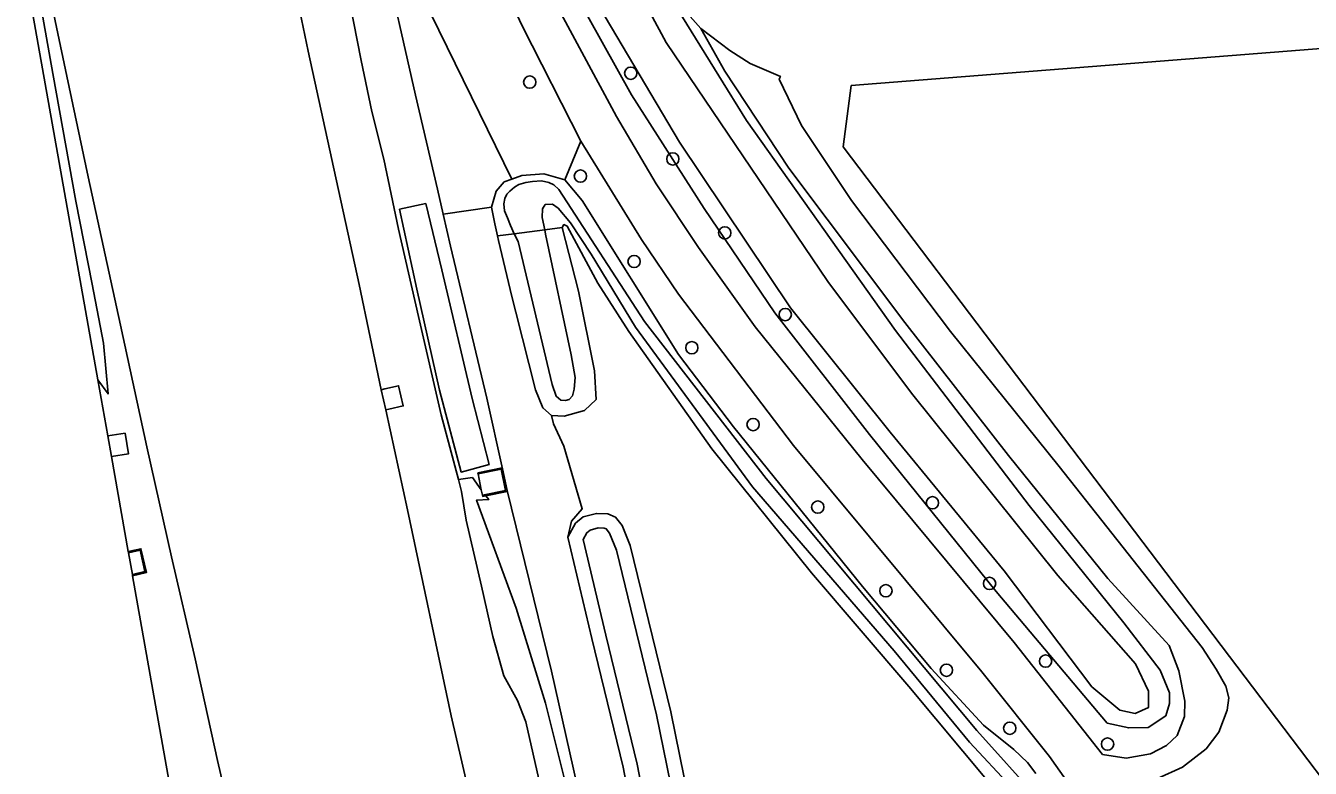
# Model space of a CAD drawing. Extents: x 156141 to 158132, y 385651 to 388333.
# Drawn here: x 156306.3 to 156408.5, y 386274 to 386333.1 of the extents above; entities that cross this region are included whole.
import ezdxf

# ---------------------------------------------------------------- set-up
doc = ezdxf.new("R2010")
doc.units = 0
for name, color, linetype in [('IMGEO_Berm_gesloten', 7, 'Continuous'), ('IMGEO_Berm_groen', 7, 'Continuous'), ('IMGEO_Boom', 7, 'Continuous'), ('IMGEO_Duiker', 7, 'Continuous'), ('IMGEO_Erf', 7, 'Continuous'), ('IMGEO_Grasland_agrarisch', 7, 'Continuous'), ('IMGEO_Grasland_overig', 7, 'Continuous'), ('IMGEO_Groenvoorziening', 7, 'Continuous'), ('IMGEO_Haag', 7, 'Continuous'), ('IMGEO_Muur', 7, 'Continuous'), ('IMGEO_Oever', 7, 'Continuous'), ('IMGEO_Rijbaan_autosnelweg', 7, 'Continuous'), ('IMGEO_Terreindeel_gesloten', 7, 'Continuous'), ('IMGEO_Waterloop', 7, 'Continuous')]:
    doc.layers.add(name, color=color, linetype=linetype)

msp = doc.modelspace()

# ---------------------------------------------------------------- linework, layer by layer
at = {"layer": 'IMGEO_Berm_gesloten'}
msp.add_lwpolyline([(156334.6, 386304.13), (156334.96, 386302.53), (156335.22, 386302.59), (156336.35, 386302.84), (156335.99, 386304.44), (156334.9, 386304.2)], close=True, dxfattribs=at)
at = {"layer": 'IMGEO_Berm_groen'}
for points in [[(156323.62, 386265.87), (156321.59, 386274.66), (156319.8, 386282.73), (156317.93, 386290.85), (156315.96, 386299.59), (156313.87, 386309.27), (156311.3, 386321.06), (156309.62, 386329.06), (156307.25, 386340.27)], [(156326.95, 386339.97), (156328.79, 386331.03), (156330.67, 386322.43), (156332.86, 386312.5), (156334.6, 386304.13), (156334.9, 386304.2), (156335.99, 386304.44), (156336.35, 386302.84), (156335.22, 386302.59), (156334.96, 386302.53), (156336.7, 386294.58), (156340.17, 386278.2), (156343.3, 386264.7), (156346.21, 386252.16), (156350.31, 386234.42), (156354.68, 386216.58), (156360.64, 386192.61)], [(156306.68, 386339.44), (156308.49, 386329.27), (156310.31, 386319.11), (156311.61, 386312.51), (156312.52, 386307.84), (156312.89, 386303.79), (156312.06, 386304.92), (156312.86, 386300.45), (156314.24, 386300.67), (156314.51, 386299.03), (156313.15, 386298.81), (156314.49, 386291.26), (156315.5, 386291.49), (156315.93, 386289.59), (156314.84, 386289.34), (156320.67, 386256.56)], [(156347.27, 386272.57), (156346.1, 386277.72), (156345.44, 386279.41), (156344.36, 386281.37), (156343.48, 386284.51), (156342.57, 386288.51), (156341.37, 386293.77), (156340.99, 386296.03), (156340.74, 386296.98), (156339.38, 386302.12), (156337.58, 386309.95), (156335.97, 386316.89), (156334.8, 386322.45), (156333.85, 386326.25), (156333, 386330.29), (156331.22, 386339.5)], [(156331.22, 386339.5), (156333, 386330.29), (156333.85, 386326.25), (156334.8, 386322.45), (156335.97, 386316.89), (156337.58, 386309.95), (156339.38, 386302.12), (156340.74, 386296.98), (156341.85, 386297.14), (156342.56, 386296.18), (156342.31, 386297.43), (156342.29, 386297.52), (156344.23, 386297.92), (156344.61, 386296.04), (156342.92, 386295.7), (156343.15, 386295.39), (156342.18, 386295.35), (156345.33, 386286.75), (156347.66, 386279.2), (156350.52, 386267.77)], [(156350.76, 386270.06), (156348.14, 386281.75), (156344.63, 386296.12), (156344.25, 386297.83), (156342.99, 386303.46), (156340.12, 386315.54), (156339.53, 386318.09), (156339.07, 386320.06), (156337.33, 386327.54), (156334.66, 386339.39)], [(156350.52, 386267.77), (156347.66, 386279.2), (156345.33, 386286.75), (156342.18, 386295.35), (156343.15, 386295.39), (156342.92, 386295.7), (156342.67, 386295.64), (156342.65, 386295.74), (156342.56, 386296.18), (156341.85, 386297.14), (156340.74, 386296.98), (156340.99, 386296.03), (156341.37, 386293.77), (156342.57, 386288.51), (156343.48, 386284.51), (156344.36, 386281.37), (156345.44, 386279.41), (156346.1, 386277.72), (156347.27, 386272.57)]]:
    msp.add_lwpolyline(points, dxfattribs=at)
msp.add_lwpolyline([(156338.16, 386318.93), (156339.41, 386313.66), (156341.84, 386303.43), (156343.18, 386298.19), (156340.96, 386297.58), (156339.25, 386304.08), (156337.44, 386312.11), (156336.07, 386318.48)], close=True, dxfattribs=at)
at = {"layer": 'IMGEO_Boom'}
for centre in [(156354.44, 386329.29), (156346.41, 386328.58), (156357.79, 386322.47), (156350.44, 386321.11), (156361.92, 386316.59), (156354.71, 386314.32), (156366.73, 386310.1), (156359.3, 386307.47), (156364.17, 386301.36), (156369.31, 386294.8), (156378.43, 386295.14), (156374.73, 386288.15), (156382.97, 386288.73), (156387.43, 386282.55), (156379.54, 386281.83), (156384.58, 386277.21), (156392.35, 386275.96)]:
    msp.add_circle(centre, 0.489, dxfattribs=at)
at = {"layer": 'IMGEO_Duiker'}
msp.add_lwpolyline([(156345, 386320.87), (156334.05, 386343.23), (156329.23, 386353.1)], dxfattribs=at)
at = {"layer": 'IMGEO_Erf'}
msp.add_lwpolyline([(156357.04, 386336.22), (156360.02, 386332.85), (156362.32, 386331.09), (156363.94, 386330.07), (156366.34, 386329.04), (156366.25, 386328.81), (156368.02, 386325.13), (156372, 386319.17), (156379.86, 386308.76), (156388.5, 386298.02), (156399.87, 386283.64), (156401, 386281.92), (156401.76, 386280.57), (156401.99, 386279.62), (156401.86, 386278.64), (156401.2, 386276.91), (156400.2, 386275.58), (156398.31, 386274.12), (156396.32, 386273.22), (156396.93, 386262.54)], dxfattribs=at)
msp.add_lwpolyline([(156414.37, 386331.66), (156419.41, 386328.02), (156446.55, 386275.41), (156452.41, 386269.46), (156489.66, 386222.89), (156474.42, 386208.5), (156416.42, 386263.96), (156371.34, 386323.43), (156371.97, 386328.3)], close=True, dxfattribs=at)
at = {"layer": 'IMGEO_Grasland_agrarisch'}
msp.add_lwpolyline([(156446.55, 386275.41), (156419.41, 386328.02), (156414.37, 386331.66), (156371.97, 386328.3), (156371.34, 386323.43), (156416.42, 386263.96), (156474.42, 386208.5), (156489.66, 386222.89), (156452.41, 386269.46)], close=True, dxfattribs=at)
at = {"layer": 'IMGEO_Grasland_overig'}
for points in [[(156341.74, 386341.7), (156345.84, 386333.01), (156350.48, 386323.89), (156355.31, 386316.08), (156358.23, 386311.73), (156367.39, 386299.69), (156382.35, 386281.69), (156387.74, 386274.96), (156389.89, 386271.93), (156391.03, 386269.2), (156391.78, 386266.28), (156392.32, 386263.11), (156392.28, 386261.88), (156391.4, 386257.74), (156389.4, 386251.71), (156374.59, 386223.19), (156375.31, 386220.02), (156392.07, 386250.75), (156393.39, 386255.3), (156393.68, 386255.1), (156394.72, 386253.87), (156398.41, 386251.29), (156413.89, 386236.65)], [(156396.32, 386273.22), (156398.31, 386274.12), (156400.2, 386275.58), (156401.2, 386276.91), (156401.86, 386278.64), (156401.99, 386279.62), (156401.76, 386280.57), (156401, 386281.92), (156399.87, 386283.64), (156388.5, 386298.02), (156379.86, 386308.76), (156372, 386319.17), (156368.02, 386325.13), (156366.25, 386328.81), (156366.34, 386329.04), (156363.94, 386330.07), (156362.32, 386331.09), (156360.02, 386332.85), (156361.93, 386329.45), (156367.02, 386321.74), (156376.24, 386309.46), (156384.47, 386298.89), (156392.37, 386289.13), (156397.25, 386283.79), (156398.03, 386281.77), (156398.51, 386279.36), (156398.48, 386278.14), (156397.88, 386276.65), (156397.04, 386275.83), (156395.76, 386275.19), (156393.83, 386274.84), (156391.96, 386275.13), (156384.92, 386284.02), (156372.85, 386298.57), (156364.33, 386309.13), (156359.83, 386315.43), (156356.47, 386320.5), (156353.32, 386325.86), (156347.8, 386336.11)], [(156355.12, 386267.41), (156353.83, 386274.12), (156351.34, 386284.34), (156349.44, 386292.4), (156349.73, 386293.67), (156350.59, 386294.66), (156349.13, 386299.64), (156348.29, 386301.42), (156348.15, 386302.07), (156347.46, 386302.68), (156346.88, 386304.11), (156345.31, 386310.3), (156345, 386311.53), (156343.94, 386315.99), (156343.86, 386316.36), (156343.63, 386317.32), (156343.36, 386318.64), (156339.53, 386318.09), (156340.12, 386315.54), (156342.99, 386303.46), (156344.25, 386297.83), (156344.63, 386296.12), (156348.14, 386281.75), (156350.76, 386270.06)]]:
    msp.add_lwpolyline(points, dxfattribs=at)
msp.add_lwpolyline([(156306.34, 386337.11), (156312.06, 386304.92), (156312.89, 386303.79), (156312.52, 386307.84), (156311.61, 386312.51), (156310.31, 386319.11), (156308.49, 386329.27), (156306.68, 386339.44)], close=True, dxfattribs=at)
at = {"layer": 'IMGEO_Groenvoorziening'}
for points in [[(156334.66, 386339.39), (156337.33, 386327.54), (156339.07, 386320.06), (156339.53, 386318.09), (156343.36, 386318.64), (156343.75, 386319.9), (156344.39, 386320.65), (156345, 386320.87), (156345.77, 386321.15), (156347.52, 386321.29), (156349.21, 386320.82), (156350.48, 386323.89), (156345.84, 386333.01), (156341.74, 386341.7)], [(156351.07, 386336.07), (156358.33, 386323.8), (156367.14, 386310.63), (156375.08, 386300.75), (156384.12, 386289.73), (156391.1, 386280.51), (156393.33, 386278.66), (156394.56, 386278.38), (156395.6, 386278.86), (156395.6, 386280.15), (156394.58, 386282.34), (156388.39, 386289.35), (156376.77, 386303.86), (156370.1, 386312.72), (156357.25, 386331.74), (156351.64, 386342.17)], [(156351.64, 386342.17), (156357.25, 386331.74), (156370.1, 386312.72), (156376.77, 386303.86), (156388.39, 386289.35), (156394.58, 386282.34), (156395.6, 386280.15), (156395.6, 386278.86), (156394.56, 386278.38), (156393.33, 386278.66), (156391.1, 386280.51), (156384.12, 386289.73), (156375.08, 386300.75), (156367.14, 386310.63), (156358.33, 386323.8), (156351.07, 386336.07)], [(156347.8, 386336.11), (156353.32, 386325.86), (156356.47, 386320.5), (156359.83, 386315.43), (156364.33, 386309.13), (156372.85, 386298.57), (156384.92, 386284.02), (156391.96, 386275.13), (156393.83, 386274.84), (156395.76, 386275.19), (156397.04, 386275.83), (156397.88, 386276.65), (156398.48, 386278.14), (156398.51, 386279.36), (156398.03, 386281.77), (156397.25, 386283.79), (156392.37, 386289.13), (156384.47, 386298.89), (156376.24, 386309.46), (156367.02, 386321.74), (156361.93, 386329.45), (156360.02, 386332.85), (156357.04, 386336.22), (156363.64, 386325.53), (156375.5, 386308.83), (156386.13, 386294.93), (156393.66, 386285.6), (156396.53, 386281.82), (156397.28, 386280.03), (156397.28, 386279.17), (156396.98, 386278.21), (156395.59, 386277.27), (156394.04, 386277.24), (156392.33, 386277.63), (156383.49, 386288.09), (156373.42, 386300.56), (156365.9, 386310.24), (156360.28, 386318.54), (156354.49, 386327.56), (156348.68, 386338.06)], [(156348.68, 386338.06), (156354.49, 386327.56), (156360.28, 386318.54), (156365.9, 386310.24), (156373.42, 386300.56), (156383.49, 386288.09), (156392.33, 386277.63), (156394.04, 386277.24), (156395.59, 386277.27), (156396.98, 386278.21), (156397.28, 386279.17), (156397.28, 386280.03), (156396.53, 386281.82), (156393.66, 386285.6), (156386.13, 386294.93), (156375.5, 386308.83), (156363.64, 386325.53), (156357.04, 386336.22)], [(156389.89, 386271.93), (156387.74, 386274.96), (156382.35, 386281.69), (156367.39, 386299.69), (156358.23, 386311.73), (156355.31, 386316.08), (156350.48, 386323.89), (156349.21, 386320.82), (156350.59, 386319.16), (156358.25, 386306.93), (156362.62, 386301.18), (156372.87, 386288.48), (156378.34, 386281.96), (156382.5, 386277.46), (156384.91, 386275.53), (156385.99, 386274.48), (156386.64, 386273.62)], [(156382.99, 386272.83), (156376.56, 386280.53), (156368.82, 386289.57), (156360.88, 386299.42), (156354.29, 386308.76), (156351.83, 386312.6), (156349.4, 386317.13), (156349.13, 386317.26), (156349, 386317.02), (156350.3, 386311.97), (156351.56, 386305.62), (156351.7, 386303.36), (156350.76, 386302.48), (156349.15, 386302.02), (156348.15, 386302.07), (156348.29, 386301.42), (156349.13, 386299.64), (156350.59, 386294.66), (156349.73, 386293.67), (156349.44, 386292.4), (156350.06, 386293.51), (156350.67, 386294.01), (156351.71, 386294.3), (156352.61, 386294.26), (156353.22, 386293.99), (156353.76, 386293.32), (156354.39, 386291.73), (156357.62, 386278.53), (156364.56, 386244.47)]]:
    msp.add_lwpolyline(points, dxfattribs=at)
msp.add_lwpolyline([(156338.16, 386318.93), (156336.07, 386318.48), (156337.44, 386312.11), (156339.25, 386304.08), (156340.96, 386297.58), (156343.18, 386298.19), (156341.84, 386303.43), (156339.41, 386313.66)], close=True, dxfattribs=at)
at = {"layer": 'IMGEO_Haag'}
msp.add_lwpolyline([(156347.8, 386336.11), (156353.32, 386325.86), (156356.47, 386320.5), (156359.83, 386315.43), (156364.33, 386309.13), (156372.85, 386298.57), (156384.92, 386284.02), (156391.96, 386275.13), (156393.83, 386274.84), (156395.76, 386275.19), (156397.04, 386275.83), (156397.88, 386276.65), (156398.48, 386278.14), (156398.51, 386279.36), (156398.03, 386281.77), (156397.25, 386283.79), (156392.37, 386289.13), (156384.47, 386298.89), (156376.24, 386309.46), (156367.02, 386321.74), (156361.93, 386329.45), (156360.02, 386332.85), (156357.04, 386336.22), (156363.64, 386325.53), (156375.5, 386308.83), (156386.13, 386294.93), (156393.66, 386285.6), (156396.53, 386281.82), (156397.28, 386280.03), (156397.28, 386279.17), (156396.98, 386278.21), (156395.59, 386277.27), (156394.04, 386277.24), (156392.33, 386277.63), (156383.49, 386288.09), (156373.42, 386300.56), (156365.9, 386310.24), (156360.28, 386318.54), (156354.49, 386327.56), (156348.68, 386338.06)], dxfattribs=at)
at = {"layer": 'IMGEO_Muur'}
msp.add_lwpolyline([(156357.04, 386336.22), (156363.64, 386325.53), (156375.5, 386308.83), (156386.13, 386294.93), (156393.66, 386285.6), (156396.53, 386281.82), (156397.28, 386280.03), (156397.28, 386279.17), (156396.98, 386278.21), (156395.59, 386277.27), (156394.04, 386277.24), (156392.33, 386277.63), (156383.49, 386288.09), (156373.42, 386300.56), (156365.9, 386310.24), (156360.28, 386318.54), (156354.49, 386327.56), (156348.68, 386338.06)], dxfattribs=at)
for points in [[(156344.23, 386297.92), (156342.29, 386297.52), (156342.31, 386297.43), (156344.15, 386297.8), (156344.49, 386296.12), (156342.65, 386295.74), (156342.67, 386295.64), (156342.92, 386295.7), (156344.61, 386296.04)], [(156314.84, 386289.34), (156315.93, 386289.59), (156315.5, 386291.49), (156314.49, 386291.26), (156314.51, 386291.16), (156315.43, 386291.37), (156315.81, 386289.67), (156314.82, 386289.44)]]:
    msp.add_lwpolyline(points, close=True, dxfattribs=at)
at = {"layer": 'IMGEO_Oever'}
for points in [[(156386.64, 386273.62), (156385.99, 386274.48), (156384.91, 386275.53), (156382.5, 386277.46), (156378.34, 386281.96), (156372.87, 386288.48), (156362.62, 386301.18), (156358.25, 386306.93), (156350.59, 386319.16), (156349.21, 386320.82), (156347.52, 386321.29), (156345.77, 386321.15), (156345, 386320.87), (156344.39, 386320.65), (156343.75, 386319.9), (156343.36, 386318.64), (156343.63, 386317.32), (156343.86, 386316.36), (156345.18, 386316.53), (156344.88, 386317.17), (156344.64, 386317.8), (156344.4, 386318.35), (156344.36, 386318.9), (156344.43, 386319.34), (156344.6, 386319.67), (156344.83, 386319.91), (156345.19, 386320.24), (156345.55, 386320.45), (156346.1, 386320.61), (156346.63, 386320.69), (156347.34, 386320.73), (156347.92, 386320.61), (156348.34, 386320.41), (156348.73, 386320.04), (156355.53, 386309.54), (156365.2, 386297.06), (156381.96, 386277.04), (156386.91, 386271.52)], [(156384.68, 386272.56), (156381.38, 386276.1), (156375.38, 386283.36), (156364.13, 386296.4), (156354.81, 386309.1), (156351.3, 386314.9), (156349.65, 386317.4), (156348.67, 386318.56), (156348.22, 386318.88), (156347.65, 386318.85), (156347.43, 386318.51), (156347.4, 386317.82), (156347.6, 386316.84), (156349, 386317.02), (156349.13, 386317.26), (156349.4, 386317.13), (156351.83, 386312.6), (156354.29, 386308.76), (156360.88, 386299.42), (156368.82, 386289.57), (156376.56, 386280.53), (156382.99, 386272.83)], [(156364.56, 386244.47), (156357.62, 386278.53), (156354.39, 386291.73), (156353.76, 386293.32), (156353.22, 386293.99), (156352.61, 386294.26), (156351.71, 386294.3), (156350.67, 386294.01), (156350.06, 386293.51), (156349.44, 386292.4), (156351.34, 386284.34), (156353.83, 386274.12), (156355.12, 386267.41)], [(156356.25, 386267.63), (156354.95, 386274.37), (156352.46, 386284.61), (156350.66, 386292.23), (156350.95, 386292.76), (156351.21, 386292.97), (156351.85, 386293.15), (156352.34, 386293.13), (156352.5, 386293.06), (156352.76, 386292.73), (156353.3, 386291.38), (156356.5, 386278.28), (156363.44, 386244.23)]]:
    msp.add_lwpolyline(points, dxfattribs=at)
msp.add_lwpolyline([(156347.6, 386316.84), (156347.66, 386316.5), (156349.7, 386306.91), (156350.02, 386305.1), (156349.94, 386304.18), (156349.81, 386303.64), (156349.55, 386303.35), (156349.26, 386303.28), (156348.89, 386303.31), (156348.51, 386303.61), (156348.2, 386304.53), (156345.48, 386315.9), (156345.18, 386316.53), (156343.86, 386316.36), (156343.94, 386315.99), (156345, 386311.53), (156345.31, 386310.3), (156346.88, 386304.11), (156347.46, 386302.68), (156348.15, 386302.07), (156349.15, 386302.02), (156350.76, 386302.48), (156351.7, 386303.36), (156351.56, 386305.62), (156350.3, 386311.97), (156349, 386317.02)], close=True, dxfattribs=at)
at = {"layer": 'IMGEO_Rijbaan_autosnelweg'}
for points in [[(156307.25, 386340.27), (156309.62, 386329.06), (156311.3, 386321.06), (156313.87, 386309.27), (156315.96, 386299.59), (156317.93, 386290.85), (156319.8, 386282.73), (156321.59, 386274.66), (156323.62, 386265.87), (156325.2, 386258.53), (156321.89, 386257.36), (156321.59, 386256.62), (156320.67, 386256.56), (156347.46, 386105.98)], [(156360.64, 386192.61), (156354.68, 386216.58), (156350.31, 386234.42), (156346.21, 386252.16), (156343.3, 386264.7), (156340.17, 386278.2), (156336.7, 386294.58), (156334.96, 386302.53), (156334.6, 386304.13), (156332.86, 386312.5), (156330.67, 386322.43), (156328.79, 386331.03), (156326.95, 386339.97)]]:
    msp.add_lwpolyline(points, dxfattribs=at)
at = {"layer": 'IMGEO_Terreindeel_gesloten'}
for points in [[(156313.15, 386298.81), (156314.51, 386299.03), (156314.24, 386300.67), (156312.86, 386300.45)], [(156342.56, 386296.18), (156342.65, 386295.74), (156344.49, 386296.12), (156344.15, 386297.8), (156342.31, 386297.43)], [(156314.51, 386291.16), (156314.82, 386289.44), (156315.81, 386289.67), (156315.43, 386291.37)]]:
    msp.add_lwpolyline(points, close=True, dxfattribs=at)
at = {"layer": 'IMGEO_Waterloop'}
for points in [[(156386.91, 386271.52), (156381.96, 386277.04), (156365.2, 386297.06), (156355.53, 386309.54), (156348.73, 386320.04), (156348.34, 386320.41), (156347.92, 386320.61), (156347.34, 386320.73), (156346.63, 386320.69), (156346.1, 386320.61), (156345.55, 386320.45), (156345.19, 386320.24), (156344.83, 386319.91), (156344.6, 386319.67), (156344.43, 386319.34), (156344.36, 386318.9), (156344.4, 386318.35), (156344.64, 386317.8), (156344.88, 386317.17), (156345.18, 386316.53), (156347.6, 386316.84), (156347.4, 386317.82), (156347.43, 386318.51), (156347.65, 386318.85), (156348.22, 386318.88), (156348.67, 386318.56), (156349.65, 386317.4), (156351.3, 386314.9), (156354.81, 386309.1), (156364.13, 386296.4), (156375.38, 386283.36), (156381.38, 386276.1), (156384.68, 386272.56)], [(156363.44, 386244.23), (156356.5, 386278.28), (156353.3, 386291.38), (156352.76, 386292.73), (156352.5, 386293.06), (156352.34, 386293.13), (156351.85, 386293.15), (156351.21, 386292.97), (156350.95, 386292.76), (156350.66, 386292.23), (156352.46, 386284.61), (156354.95, 386274.37), (156356.25, 386267.63)]]:
    msp.add_lwpolyline(points, dxfattribs=at)
msp.add_lwpolyline([(156347.6, 386316.84), (156345.18, 386316.53), (156345.48, 386315.9), (156348.2, 386304.53), (156348.51, 386303.61), (156348.89, 386303.31), (156349.26, 386303.28), (156349.55, 386303.35), (156349.81, 386303.64), (156349.94, 386304.18), (156350.02, 386305.1), (156349.7, 386306.91), (156347.66, 386316.5)], close=True, dxfattribs=at)

doc.saveas('drawing.dxf')
